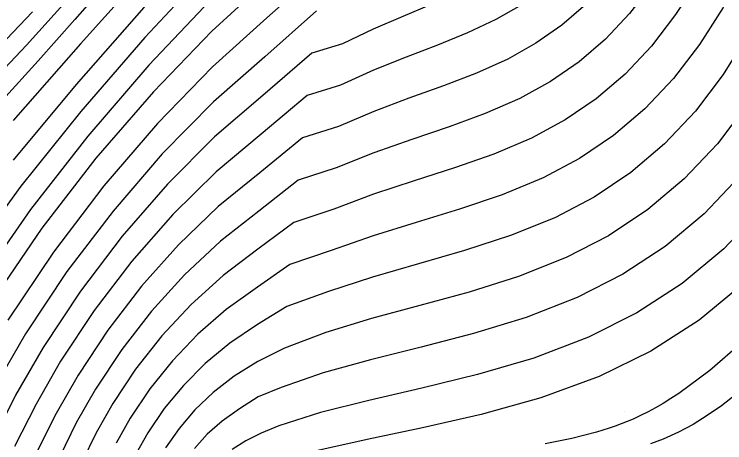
# Model space of a CAD drawing. Extents: x 2356077 to 2359823, y 225951 to 227822.
# Drawn here: x 2356793.7 to 2356848, y 226841 to 226873.7 of the extents above; entities that cross this region are included whole.
import ezdxf

# ---------------------------------------------------------------- set-up
doc = ezdxf.new("R2010")
doc.units = 0
for name, color, linetype in [('DTM Contours Major', 7, 'Continuous'), ('DTM Contours Minor', 7, 'Continuous'), ('PH Exist DTM Point', 7, 'Continuous')]:
    doc.layers.add(name, color=color, linetype=linetype)

msp = doc.modelspace()

# ---------------------------------------------------------------- linework, layer by layer
at = {"layer": 'DTM Contours Major'}
for points in [[(2356848.045, 226922.603), (2356833.152, 226910.767), (2356828.768, 226907.493), (2356825.081, 226904.806), (2356824.184, 226904.134), (2356823.371, 226903.511), (2356822.634, 226902.929), (2356821.839, 226902.281), (2356821.347, 226901.864), (2356820.864, 226901.441), (2356820.384, 226901.003), (2356819.912, 226900.556), (2356819.677, 226900.326), (2356818.773, 226899.405), (2356817.83, 226898.384), (2356816.821, 226897.243), (2356815.722, 226895.959), (2356814.505, 226894.512), (2356809.307, 226888.259), (2356804.777, 226882.869), (2356799.811, 226877.101), (2356794.662, 226871.347), (2356789.585, 226866.001)], [(2356808.71, 226874.817), (2356803.985, 226869.818), (2356799.324, 226864.405), (2356794.95, 226858.806), (2356791.083, 226853.251)], [(2356832.412, 226874.403), (2356830.492, 226873.294), (2356828.322, 226872.277), (2356826.026, 226871.347), (2356823.628, 226870.425), (2356821.156, 226869.432), (2356818.634, 226868.289), (2356816.075, 226867.506), (2356812.579, 226864.544), (2356809.135, 226861.678), (2356805.819, 226858.416), (2356802.694, 226854.855), (2356799.821, 226851.093), (2356797.26, 226847.227), (2356795.378, 226843.952), (2356793.749, 226840.717)], [(2356849.777, 226872.201), (2356847.854, 226869.112), (2356845.728, 226866.302), (2356843.369, 226863.81), (2356840.786, 226861.629), (2356837.987, 226859.753), (2356834.979, 226858.175), (2356831.605, 226856.81), (2356828.101, 226855.666), (2356821.065, 226853.635), (2356817.717, 226852.543), (2356814.52, 226851.394), (2356812.287, 226850.023), (2356810.188, 226848.613), (2356808.302, 226847.057), (2356806.63, 226845.381), (2356805.168, 226843.609), (2356803.915, 226841.765), (2356803.018, 226840.168)], [(2356849.338, 226848.706), (2356846.834, 226846.511), (2356844.456, 226844.758), (2356843.857, 226844.367), (2356843.268, 226844.005), (2356842.687, 226843.669), (2356842.111, 226843.359), (2356841.536, 226843.072), (2356840.96, 226842.808), (2356840.511, 226842.617), (2356840.058, 226842.437), (2356839.6, 226842.267), (2356839.134, 226842.106), (2356838.66, 226841.953), (2356838.176, 226841.808), (2356836.28, 226841.321), (2356834.251, 226840.907)]]:
    msp.add_lwpolyline(points, dxfattribs=at)
at = {"layer": 'DTM Contours Minor'}
for points in [[(2356849.755, 226921.935), (2356827.267, 226904.064), (2356826.691, 226903.493), (2356825.703, 226902.713), (2356825.556, 226902.425), (2356824.94, 226901.879), (2356824.369, 226901.362), (2356823.427, 226900.494), (2356822.264, 226899.404), (2356820.616, 226897.834), (2356819.67, 226896.912), (2356819.161, 226896.406), (2356818.624, 226895.862), (2356816.323, 226893.453), (2356813.662, 226890.566), (2356810.73, 226887.318), (2356807.617, 226883.825), (2356804.411, 226880.2), (2356798.33, 226873.306), (2356795.536, 226870.162), (2356792.827, 226867.155)], [(2356851.335, 226921.165), (2356828.908, 226903.342), (2356828.138, 226902.442), (2356827.949, 226901.779), (2356827.463, 226901.11), (2356826.749, 226900.364), (2356825.478, 226899.01), (2356825.006, 226898.518), (2356824.539, 226898.043), (2356824.067, 226897.575), (2356823.583, 226897.108), (2356823.077, 226896.634), (2356822.542, 226896.143), (2356820.577, 226894.39), (2356819.813, 226893.699), (2356818.985, 226892.935), (2356818.088, 226892.087), (2356814.079, 226888.076), (2356809.32, 226883.055), (2356804.119, 226877.39), (2356798.784, 226871.446), (2356793.623, 226865.589)], [(2356852.94, 226920.415), (2356830.99, 226902.971), (2356830.476, 226901.827), (2356830.182, 226900.797), (2356829.359, 226899.754), (2356828.559, 226898.764), (2356827.826, 226897.843), (2356827.132, 226896.992), (2356826.592, 226896.365), (2356826.047, 226895.771), (2356825.487, 226895.199), (2356824.9, 226894.639), (2356824.277, 226894.081), (2356823.607, 226893.514), (2356822.839, 226892.895), (2356821.089, 226891.515), (2356820.096, 226890.717), (2356819.262, 226890.267), (2356817.848, 226888.805), (2356813.618, 226884.811), (2356808.761, 226879.831), (2356803.598, 226874.226), (2356798.449, 226868.355), (2356793.633, 226862.579)], [(2356848.524, 226889.415), (2356847.057, 226885.541), (2356845.549, 226881.828), (2356843.975, 226878.296), (2356842.377, 226875.957), (2356840.7, 226873.76), (2356838.853, 226871.801), (2356836.837, 226870.072), (2356834.657, 226868.566), (2356832.314, 226867.275), (2356829.678, 226866.123), (2356826.911, 226865.111), (2356824.061, 226864.144), (2356821.173, 226863.132), (2356818.296, 226861.983), (2356815.384, 226861.047), (2356812.386, 226858.674), (2356809.458, 226856.393), (2356806.72, 226853.828), (2356804.198, 226851.044), (2356801.922, 226848.107), (2356799.917, 226845.083), (2356798.451, 226842.509), (2356797.188, 226839.941)], [(2356849.225, 226884.157), (2356847.622, 226880.1), (2356845.907, 226876.258), (2356844.199, 226873.676), (2356842.374, 226871.276), (2356840.357, 226869.141), (2356838.155, 226867.263), (2356835.771, 226865.635), (2356833.211, 226864.249), (2356830.334, 226863.029), (2356827.326, 226861.973), (2356824.246, 226860.986), (2356821.155, 226859.971), (2356818.111, 226858.831), (2356815.062, 226857.823), (2356812.324, 226855.766), (2356809.665, 226853.777), (2356807.212, 226851.554), (2356804.981, 226849.148), (2356802.987, 226846.611), (2356801.243, 226843.992), (2356799.975, 226841.753), (2356798.886, 226839.506)], [(2356849.703, 226878.377), (2356847.841, 226874.227), (2356846.025, 226871.395), (2356844.05, 226868.79), (2356841.863, 226866.477), (2356839.472, 226864.448), (2356836.881, 226862.696), (2356834.099, 226861.215), (2356830.977, 226859.923), (2356827.723, 226858.824), (2356824.412, 226857.818), (2356821.119, 226856.804), (2356817.917, 226855.683), (2356814.768, 226854.604), (2356812.289, 226852.88), (2356809.906, 226851.182), (2356807.738, 226849.296), (2356805.79, 226847.261), (2356804.067, 226845.112), (2356802.575, 226842.887), (2356801.496, 226840.974)], [(2356808.658, 226877.251), (2356803.696, 226871.932), (2356798.795, 226866.28), (2356794.232, 226860.593), (2356790.285, 226855.168)], [(2356817.127, 226877.094), (2356813.004, 226873.435), (2356808.844, 226869.692), (2356804.65, 226865.364), (2356800.559, 226860.598), (2356796.706, 226855.543), (2356793.226, 226850.344)], [(2356813.164, 226876.408), (2356808.798, 226872.411), (2356804.336, 226867.791), (2356799.951, 226862.724), (2356795.814, 226857.385), (2356792.096, 226851.947)], [(2356837.349, 226874.456), (2356835.518, 226872.875), (2356833.537, 226871.489), (2356831.407, 226870.29), (2356829.007, 226869.207), (2356826.478, 226868.236), (2356823.855, 226867.291), (2356821.174, 226866.287), (2356818.471, 226865.137), (2356815.724, 226864.276), (2356812.472, 226861.602), (2356809.282, 226859.028), (2356806.256, 226856.116), (2356803.437, 226852.946), (2356800.867, 226849.601), (2356798.59, 226846.162), (2356796.92, 226843.242), (2356795.476, 226840.345)], [(2356825.553, 226874.442), (2356823.379, 226873.544), (2356821.116, 226872.567), (2356818.784, 226871.439), (2356816.433, 226870.738), (2356812.705, 226867.5), (2356809.014, 226864.341), (2356805.407, 226860.726), (2356801.968, 226856.767), (2356798.779, 226852.579), (2356795.923, 226848.276), (2356793.821, 226844.635), (2356792.001, 226841.054)], [(2356816.792, 226873.97), (2356812.848, 226870.465), (2356808.918, 226867.014), (2356805.018, 226863.043), (2356801.257, 226858.681), (2356797.74, 226854.059), (2356794.577, 226849.307), (2356792.246, 226845.291)], [(2356795.112, 226873.903), (2356789.133, 226867.643)], [(2356849.686, 226866.828), (2356847.408, 226863.811), (2356844.875, 226861.139), (2356842.098, 226858.806), (2356839.086, 226856.805), (2356835.849, 226855.129), (2356832.218, 226853.691), (2356828.459, 226852.503), (2356824.68, 226851.464), (2356820.994, 226850.471), (2356817.511, 226849.421), (2356814.342, 226848.213), (2356812.322, 226847.208), (2356810.518, 226846.075), (2356808.916, 226844.839), (2356807.511, 226843.509), (2356806.299, 226842.098), (2356805.273, 226840.619)], [(2356849.087, 226861.318), (2356846.38, 226858.466), (2356843.407, 226855.981), (2356840.179, 226853.856), (2356836.707, 226852.083), (2356832.813, 226850.572), (2356828.792, 226849.342), (2356824.778, 226848.294), (2356820.904, 226847.324), (2356817.303, 226846.332), (2356814.108, 226845.215), (2356812.331, 226844.503), (2356810.912, 226843.579), (2356809.593, 226842.646), (2356808.451, 226841.642), (2356807.477, 226840.571)], [(2356850.767, 226858.821), (2356847.882, 226855.792), (2356844.71, 226853.158), (2356841.262, 226850.911), (2356837.549, 226849.046), (2356833.385, 226847.468), (2356829.097, 226846.206), (2356824.847, 226845.158), (2356820.793, 226844.225), (2356817.095, 226843.306), (2356813.914, 226842.3), (2356812.574, 226841.741), (2356811.394, 226841.135), (2356810.364, 226840.48)], [(2356849.379, 226853.121), (2356846.005, 226850.346), (2356842.331, 226847.992), (2356838.37, 226846.051), (2356833.924, 226844.43), (2356829.362, 226843.158), (2356824.874, 226842.134), (2356820.653, 226841.253), (2356816.891, 226840.414)], [(2356848.794, 226844.657), (2356847.711, 226843.824), (2356846.632, 226843.073), (2356845.541, 226842.399), (2356844.419, 226841.8), (2356843.249, 226841.273), (2356842.302, 226840.91)]]:
    msp.add_lwpolyline(points, dxfattribs=at)
at = {"layer": 'PH Exist DTM Point'}
msp.add_line((2356840.291, 226843.365), (2356840.291, 226843.365), dxfattribs=at)

doc.saveas('drawing.dxf')
